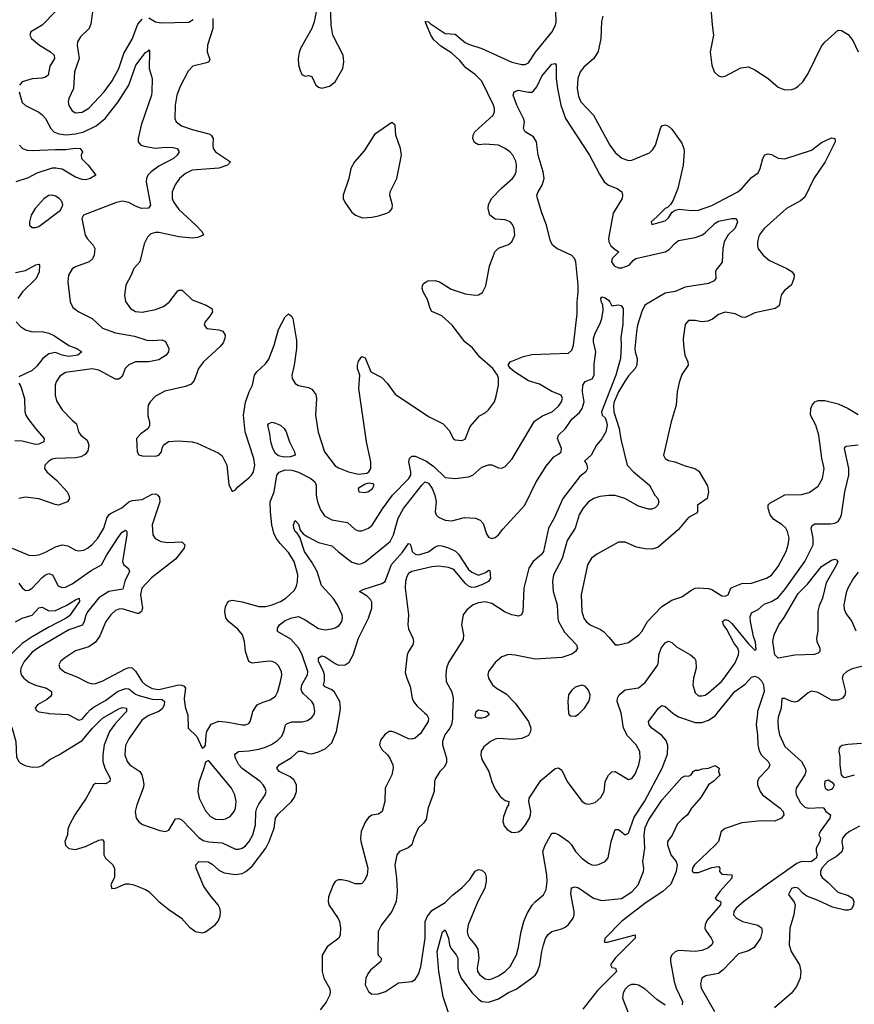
# Model space of a CAD drawing. Header units: inches. Extents: x 1682530 to 1839546, y 640742 to 791647.
# Tile 449 of 656: x 1701955 to 1706966, y 778253 to 784163. Entities that reach past the tile are written whole.
import ezdxf

# ---------------------------------------------------------------- set-up
doc = ezdxf.new("R2010")
doc.units = ezdxf.units.IN
doc.header["$MEASUREMENT"] = 0
doc.layers.add('B7707', color=7, linetype='Continuous')
doc.layers.add('B7708', color=7, linetype='Continuous')

msp = doc.modelspace()

# ---------------------------------------------------------------- linework, layer by layer
at = {"layer": 'B7707', "color": 5}
for points, elevation in [([(1701882, 780000), (1701880.1, 779990), (1701883.9, 779970), (1701910, 779908.8), (1701931.7, 779830), (1701936.1, 779736.1), (1701950.1, 779710.1), (1701960.9, 779700.9), (1701987.1, 779687.1), (1702030, 779677.3), (1702070, 779679.3), (1702090, 779686.1), (1702136.7, 779723.3), (1702190, 779750.7), (1702330, 779837.3), (1702391.7, 779910), (1702453, 779970), (1702504.1, 780000)], 720), ([(1702124.2, 780000), (1702130, 779999.1), (1702246.8, 779993.2), (1702310, 779959.1), (1702330, 779964.4), (1702360.9, 780000)], 740), ([(1702586.7, 780000), (1702526, 779934), (1702494.1, 779890), (1702462.1, 779810), (1702454, 779750), (1702454.8, 779710), (1702467.1, 779670), (1702497.4, 779610), (1702496.2, 779590), (1702470, 779576.2), (1702410, 779578.5), (1702397.6, 779570), (1702354, 779490), (1702286, 779390), (1702253.2, 779330), (1702244.2, 779304.2), (1702243.1, 779270), (1702226.3, 779230), (1702230, 779207.6), (1702250, 779188.7), (1702290, 779183), (1702350, 779199.7), (1702430, 779238.3), (1702450, 779243.1), (1702461.1, 779230), (1702460.9, 779150), (1702470.7, 779130.7), (1702512.6, 779092.6), (1702523.5, 779070), (1702523.6, 779016.4), (1702502, 778970), (1702508.2, 778948.2), (1702530, 778950.8), (1702590, 778975.5), (1702610, 778976.4), (1702641, 778970), (1702710, 778942.4), (1702730.4, 778930), (1702791.1, 778871.1), (1702850, 778822), (1702926, 778770), (1702975.5, 778715.5), (1703010, 778689.2), (1703050, 778682.8), (1703070, 778688.9), (1703129.4, 778730), (1703147.1, 778752.9), (1703157.8, 778782.2), (1703161.7, 778810), (1703157.6, 778830), (1703147.6, 778850), (1703102.2, 778902.2), (1703060.9, 778960.9), (1703014.5, 779070), (1703012, 779090), (1703030.7, 779109.3), (1703087.3, 779107.3), (1703110, 779094.2), (1703150, 779057.3), (1703182.6, 779042.6), (1703250, 779032.7), (1703290, 779038.5), (1703313.6, 779050), (1703350, 779082.5), (1703433.5, 779190), (1703453.7, 779230), (1703483.7, 779310), (1703491.4, 779370), (1703506.5, 779393.5), (1703588, 779470), (1703604.6, 779495.4), (1703617.4, 779530), (1703616.1, 779570), (1703601.1, 779601.1), (1703579.4, 779619.4), (1703513.3, 779650), (1703499.2, 779670), (1703503.1, 779676.9), (1703513.7, 779690), (1703586.5, 779733.5), (1703630, 779772.8), (1703650, 779772.4), (1703690, 779757.8), (1703710, 779757.2), (1703750, 779767.5), (1703790, 779786.7), (1703830, 779822.8), (1703857.3, 779890), (1703876.6, 780000)], 720), ([(1702763.7, 780000), (1702730, 779986.5), (1702690, 779959.8), (1702610, 779847.4), (1702590, 779806), (1702586.4, 779750), (1702599.7, 779710), (1702616.1, 779690), (1702677, 779650), (1702689, 779630), (1702696.7, 779596.7), (1702699.6, 779570), (1702696.1, 779550), (1702658.8, 779450), (1702648.9, 779410), (1702654, 779370), (1702670, 779348), (1702691.8, 779331.8), (1702796.8, 779296.8), (1702830, 779290.7), (1702850, 779297.3), (1702890, 779365.5), (1702910, 779368.8), (1702930, 779358), (1703030, 779253.7), (1703056.3, 779236.3), (1703090, 779227.6), (1703170, 779222.5), (1703250, 779184.7), (1703270, 779184.2), (1703290, 779190.2), (1703310, 779203.5), (1703333.6, 779230), (1703355.2, 779270), (1703371.6, 779330), (1703373.2, 779406.8), (1703378.6, 779430), (1703390, 779454.9), (1703428.9, 779510), (1703434.4, 779530), (1703429.8, 779550), (1703417.8, 779570), (1703398.2, 779590), (1703290, 779668.7), (1703270.5, 779690), (1703251.4, 779730), (1703247.3, 779750), (1703250, 779757.1), (1703269.2, 779770.8), (1703330, 779775), (1703390, 779785.3), (1703430, 779796.3), (1703466.9, 779813.1), (1703503.7, 779836.3), (1703530, 779863.2), (1703541.8, 779890), (1703550.5, 779929.5), (1703561.7, 779938.3), (1703590, 779948.5), (1703651.2, 779948.8), (1703683.5, 779956.5), (1703710, 779974.4), (1703721.1, 779990), (1703724.3, 780000)], 740), ([(1702961.6, 780000), (1702965.3, 779990), (1702966.4, 779910), (1703019.5, 779859.5), (1703050, 779791.3), (1703063.1, 779796.9), (1703071.5, 779808.5), (1703074, 779870), (1703079.7, 779890), (1703105.6, 779934.4), (1703150, 779952.3), (1703206.7, 779946.7), (1703290, 779930.3), (1703310, 779930.3), (1703330, 779939.3), (1703338.7, 779950), (1703352.1, 780000)], 760), ([(1704388.5, 780000), (1704399.5, 779990), (1704410.3, 779970), (1704407.2, 779950), (1704361.4, 779878.6), (1704329, 779851), (1704310, 779845.1), (1704290, 779847.1), (1704210, 779883.8), (1704190, 779890.8), (1704174, 779890), (1704150, 779874.3), (1704122, 779838), (1704115.3, 779810), (1704130, 779783.1), (1704163.8, 779750), (1704177.6, 779730), (1704196.4, 779690), (1704198, 779670), (1704188.8, 779630), (1704149.2, 779550), (1704147.7, 779470), (1704132.4, 779410), (1704110, 779393.7), (1704070, 779388.7), (1704050, 779375.3), (1704030, 779346.3), (1704006, 779290), (1704001.5, 779250), (1704004.1, 779230), (1704046.2, 779070), (1704041.5, 779030), (1704024.7, 778995.3), (1704010, 778978.4), (1704003.1, 778976.9), (1703970, 778976.9), (1703930, 778991.8), (1703890, 778999.5), (1703870, 779000.9), (1703862.8, 778997.2), (1703850, 778989.4), (1703837.6, 778970), (1703810, 778897.2), (1703806.3, 778870), (1703810.3, 778850.3), (1703868.1, 778768.1), (1703875.6, 778750), (1703882.2, 778710), (1703880.2, 778670), (1703871.6, 778650), (1703801.8, 778598.2), (1703771.3, 778548.7), (1703770.2, 778450), (1703780.9, 778410), (1703814.7, 778350), (1703819.3, 778330), (1703816.3, 778310), (1703794.5, 778265.5), (1703759.5, 778220.5)], 720), ([(1704554.7, 780000), (1704553.4, 779966.6), (1704547.9, 779932.1), (1704538.6, 779910), (1704508.4, 779870), (1704493.7, 779830), (1704493.7, 779810), (1704518, 779730), (1704517.5, 779702.5), (1704504.1, 779675.9), (1704478, 779650), (1704451.1, 779608.9), (1704445.5, 779590), (1704443.2, 779530), (1704407.8, 779432.2), (1704396, 779364), (1704379.6, 779340.4), (1704348.5, 779310), (1704321.6, 779250), (1704310.3, 779209.7), (1704287.7, 779192.3), (1704236.3, 779170), (1704220.3, 779150), (1704208.1, 779090), (1704217.8, 779010), (1704221.2, 778930), (1704215.8, 778870), (1704189.1, 778810), (1704127, 778730), (1704106.7, 778690), (1704105.7, 778565.7), (1704108.4, 778548.4), (1704126, 778530), (1704125.4, 778525.4), (1704122.8, 778510), (1704061.8, 778458.2), (1704045, 778435), (1704034.2, 778410), (1704030.3, 778370), (1704050, 778330.7), (1704070, 778313.4), (1704110, 778315.8), (1704152.3, 778330), (1704230, 778382.4), (1704310, 778390.8), (1704330, 778402.8), (1704350, 778433.4), (1704362.9, 778477.1), (1704390.4, 778650), (1704390.4, 778749.6), (1704401, 778779), (1704430, 778815.2), (1704510, 778865), (1704552.8, 778907.2), (1704610, 778951.6), (1704657.8, 779002.2), (1704690, 779053.1), (1704710, 779063.1), (1704730, 779058.3), (1704750, 779039.3), (1704756.3, 779016.3), (1704756.6, 778990), (1704747.3, 778950), (1704705.6, 778870), (1704647.3, 778730), (1704641.2, 778690), (1704645.1, 778670), (1704655.4, 778650), (1704690.6, 778610.6), (1704705, 778585), (1704710.9, 778530), (1704701.3, 778470), (1704703.8, 778450), (1704716.9, 778430), (1704750, 778406.8), (1704770, 778402.3), (1704790, 778405), (1704830, 778423.5), (1704869.7, 778450), (1704899.9, 778480.1), (1704937.6, 778550), (1704950, 778596), (1704965.5, 778690), (1704982, 778750), (1705002.9, 778797.1), (1705031.5, 778848.5), (1705050, 778869.1), (1705100.5, 778910), (1705117.1, 778942.9), (1705122, 778990), (1705119.8, 779030), (1705096.1, 779170), (1705110, 779208.2), (1705150, 779280.3), (1705170, 779280.9), (1705190, 779272.4), (1705250.1, 779230.1), (1705268.3, 779210), (1705291.4, 779170), (1705330, 779130.3), (1705370, 779099.6), (1705390, 779090.3), (1705410, 779087.6), (1705430, 779091.8), (1705469.4, 779110), (1705488.7, 779131.3), (1705506.6, 779230), (1705530, 779302.4), (1705550, 779303.1), (1705590, 779270.3), (1705610, 779281.1), (1705643.9, 779376.1), (1705705.6, 779470), (1705811.9, 779670), (1705845.1, 779754.9), (1705847.2, 779807.2), (1705835.8, 779835.8), (1705810, 779866.5), (1705749.7, 779910), (1705734, 779930), (1705731.3, 779950), (1705767.8, 780000)], 740), ([(1704767.5, 780000), (1704774.4, 779990), (1704750, 779975.1), (1704730, 779969.8), (1704706, 779970), (1704695.3, 779975.3), (1704690, 779986), (1704693.1, 780000)], 740), ([(1704973.4, 780000), (1705009.2, 779950), (1705024.2, 779910), (1705022.4, 779890), (1705010, 779867.1), (1704970, 779848.8), (1704917.3, 779842.7), (1704830, 779848), (1704810, 779844.1), (1704782.6, 779830), (1704741.7, 779798.3), (1704726.7, 779773.3), (1704723.6, 779750), (1704730, 779723), (1704771.6, 779650), (1704789.1, 779589.1), (1704810, 779544), (1704840.6, 779500.6), (1704870, 779477.3), (1704891, 779470), (1704890.4, 779450), (1704881.4, 779438.6), (1704859.3, 779380.7), (1704856.5, 779350), (1704864.7, 779324.7), (1704882.5, 779302.5), (1704907, 779287), (1704923.7, 779283.7), (1704950, 779288.5), (1704970, 779301.3), (1704992.8, 779330), (1705015.4, 779370), (1705022.6, 779390), (1705023.5, 779410), (1705011.2, 779470), (1705013.6, 779490), (1705083.3, 779596.7), (1705170, 779668.7), (1705190, 779671.7), (1705210, 779658), (1705241.3, 779590), (1705330, 779472.7), (1705350, 779457.6), (1705370, 779453.7), (1705410, 779465.3), (1705445.2, 779494.8), (1705463.5, 779530), (1705471.1, 779588.9), (1705479.7, 779610), (1705490, 779627.7), (1705510, 779647.7), (1705530, 779650.4), (1705610, 779601.6), (1705630, 779608.2), (1705650, 779634), (1705672, 779690), (1705680.4, 779730), (1705677.7, 779770), (1705656, 779810), (1705604.4, 779864.4), (1705579.9, 779910), (1705569.4, 779990), (1705566.1, 780000)], 760), ([(1705250.4, 780000), (1705254.9, 779990), (1705264, 779984), (1705290, 779982.2), (1705310, 779993.6), (1705316.4, 780000)], 780), ([(1706384.7, 780000), (1706376.2, 779930), (1706384.8, 779870), (1706386.3, 779810), (1706395, 779775), (1706410, 779748.9), (1706448.9, 779710), (1706458.7, 779690), (1706450.4, 779670), (1706392.2, 779610), (1706385.2, 779590), (1706386, 779570), (1706400.7, 779530), (1706414.4, 779510), (1706521.6, 779430), (1706539.2, 779410), (1706543.9, 779390), (1706528.9, 779370), (1706490, 779352.8), (1706410, 779354.4), (1706290, 779342.9), (1706191.3, 779308.7), (1706166, 779290), (1706150.2, 779230), (1706133.4, 779210), (1706006.2, 779090), (1705995.3, 779070), (1705992.9, 779052.9), (1706003.7, 779043.7), (1706030, 779044.6), (1706110, 779074.4), (1706150, 779080.7), (1706159.1, 779070), (1706156.3, 779050), (1706170, 779034), (1706230.8, 779030), (1706230.3, 779010), (1706159.5, 778930), (1706130.8, 778890), (1706139.8, 778879.8), (1706162, 778870), (1706165.4, 778865.4), (1706163.8, 778850), (1706082.9, 778757.1), (1706070.1, 778730), (1706069.4, 778710), (1706075.3, 778695.3), (1706107.2, 778650), (1706117.6, 778630), (1706116.2, 778623.8), (1706110.5, 778610), (1706086.7, 778590), (1706050, 778576), (1706009.9, 778569.9), (1705910, 778575.3), (1705890, 778567.2), (1705870.2, 778549.8), (1705863.2, 778530), (1705862.5, 778510), (1705884.5, 778390), (1705897.2, 778350), (1705935, 778270), (1705932.8, 778250)], 740), ([(1705877.4, 780000), (1705878.8, 779998.8), (1705910, 779979), (1706010, 779943.7), (1706050, 779944.8), (1706090, 779958.1), (1706130, 779984.6), (1706142.6, 780000)], 740), ([(1706517, 780000), (1706510, 779977.2), (1706507.4, 779952.6), (1706508.9, 779910), (1706516.3, 779870), (1706550, 779801.3), (1706648.6, 779710), (1706672.7, 779667.3), (1706675.1, 779650), (1706670.2, 779630), (1706616.5, 779550), (1706614.2, 779530), (1706618, 779510), (1706642.5, 779462.5), (1706670, 779435.7), (1706690.1, 779430.1), (1706775.1, 779435.1), (1706784, 779430), (1706796, 779410), (1706822.8, 779390), (1706818.4, 779370), (1706761.6, 779290), (1706754, 779270), (1706762.8, 779250), (1706759.5, 779230), (1706736.3, 779190), (1706736.5, 779170), (1706743.2, 779150), (1706736.8, 779130), (1706710, 779110.7), (1706690, 779107.5), (1706650, 779111.1), (1706621, 779099), (1706445.4, 778974.6), (1706303.9, 778870), (1706257.2, 778830), (1706243, 778810), (1706240.7, 778790), (1706258.9, 778770), (1706295.5, 778750), (1706387.4, 778727.4), (1706410, 778712.7), (1706414, 778690), (1706403.5, 778650), (1706365.1, 778594.9), (1706330, 778573.5), (1706270, 778556.1), (1706179.3, 778460.7), (1706150, 778438), (1706075.2, 778424.7), (1706050.3, 778409.7), (1706042.2, 778377.8), (1706046.2, 778350), (1706126.9, 778210)], 760), ([(1707010, 779817.8), (1706927.2, 779812.8), (1706893.2, 779806.8), (1706881.1, 779798.9), (1706874.8, 779790), (1706873.4, 779770), (1706879.5, 779739.5), (1706879.5, 779690), (1706887.4, 779630), (1706898.3, 779618.3), (1706910, 779614.6), (1706968.2, 779630)], 780), ([(1704533.7, 778190), (1704497.3, 778297.3), (1704471.1, 778450), (1704462.6, 778570), (1704492.8, 778687.2), (1704510, 778700.5), (1704530, 778650.4), (1704535.7, 778610), (1704543.2, 778590), (1704576.5, 778550), (1704585.7, 778530), (1704585.5, 778470), (1704588.8, 778450), (1704604.9, 778410), (1704670, 778324.1), (1704710, 778284.4), (1704730.7, 778270.7), (1704770, 778265.5), (1704830, 778285.1), (1704890, 778323.3), (1704936.9, 778343.1), (1705028.5, 778410), (1705051.1, 778430), (1705064.6, 778450), (1705077.2, 778490), (1705089.2, 778570.8), (1705099.8, 778610), (1705112.2, 778647.8), (1705127.4, 778672.6), (1705149.2, 778690.8), (1705210, 778706.1), (1705230, 778715.3), (1705250, 778731.1), (1705277.7, 778770), (1705284.1, 778790), (1705283.7, 778810), (1705264.5, 778915.5), (1705268.7, 778951.3), (1705290, 778957.4), (1705310, 778951.3), (1705400.3, 778890), (1705450, 778875.5), (1705568.2, 778888.2), (1705631.3, 778928.7), (1705668.5, 778970), (1705699.8, 779050), (1705701.8, 779070), (1705696.1, 779110), (1705708.2, 779190), (1705704.5, 779270), (1705710, 779314.9), (1705730, 779357.8), (1705810, 779478.3), (1705930, 779614.8), (1705950, 779624.7), (1705970, 779622), (1705986, 779630), (1705998, 779650), (1706010, 779658), (1706030, 779658), (1706053.2, 779666.8), (1706090, 779670.8), (1706130, 779686), (1706154, 779670), (1706151, 779650), (1706158, 779630), (1706154.8, 779625.2), (1706124.9, 779595.1), (1706091, 779570), (1706045.3, 779494.7), (1705988.8, 779431.2), (1705964.5, 779390), (1705930, 779363.1), (1705904.4, 779335.6), (1705871.7, 779268.3), (1705845.5, 779230), (1705844.4, 779210), (1705863.9, 779150), (1705896.2, 779110), (1705903.6, 779090), (1705896, 779050), (1705865.5, 778974.5), (1705817.1, 778930), (1705716.5, 778863.5), (1705570, 778751.4), (1705470.5, 778650), (1705464, 778630), (1705470, 778625.5), (1705485.1, 778625.1), (1705651, 778670), (1705650.3, 778650), (1705530.3, 778530), (1705502.4, 778490), (1705510, 778474.8), (1705532, 778470), (1705537.6, 778450), (1705424.9, 778335.1), (1705336.6, 778223.4)], 720), ([(1706998.1, 779321.9), (1706937.5, 779290), (1706911.8, 779270), (1706895.8, 779250), (1706890.4, 779230), (1706897, 779190), (1706891, 779169), (1706859.5, 779140.5), (1706806.8, 779110), (1706772.3, 779070), (1706762.8, 779050), (1706762.5, 779030), (1706773.4, 779013.4), (1706810, 778985.1), (1706867, 778927), (1706930, 778905.7), (1706955.3, 778890), (1706962.7, 778870), (1706962.2, 778850), (1706950, 778823.7), (1706930, 778817.7), (1706910, 778818.1), (1706836.1, 778836.1), (1706750, 778876.4), (1706682.2, 778902.2), (1706658.3, 778918.3), (1706630, 778949.2), (1706610, 778954.5), (1706590, 778949), (1706571.3, 778911.3), (1706605.8, 778865.8), (1706610.4, 778850), (1706602.3, 778790), (1706579.6, 778710), (1706574.4, 778610), (1706587.9, 778570), (1706636.9, 778490), (1706644.5, 778450), (1706641.1, 778410), (1706620.1, 778359.9), (1706590, 778320.4), (1706488.1, 778231.9)], 780), ([(1705830, 778248.6), (1705781.3, 778281.3), (1705710, 778344.8), (1705670, 778367.1), (1705650, 778372.8), (1705628.2, 778371.8), (1705610, 778364.2), (1705590, 778344.5), (1705577.8, 778322.2), (1705575.3, 778290), (1705610, 778198.8)], 740)]:
    msp.add_lwpolyline(points, dxfattribs=dict(at, elevation=elevation))
for points, elevation in [([(1703090, 779715.3), (1703084.7, 779715.3), (1703070, 779706), (1703061.6, 779670), (1703030, 779584), (1703024.9, 779530), (1703033.6, 779490), (1703070, 779415.3), (1703100.1, 779380.1), (1703130, 779364.1), (1703170, 779362), (1703190, 779366), (1703219.3, 779380.7), (1703243.1, 779410), (1703250, 779431), (1703254, 779470), (1703246.6, 779510), (1703226, 779550)], 760), ([(1706810, 779597.4), (1706790, 779593.2), (1706787.8, 779570), (1706791.6, 779550), (1706810, 779538), (1706830, 779544.3), (1706837.7, 779550), (1706846.6, 779570), (1706839.8, 779579.8)], 780)]:
    msp.add_lwpolyline(points, close=True, dxfattribs=dict(at, elevation=elevation))
at = {"layer": 'B7708', "color": 5}
for points, elevation in [([(1703115.2, 784170), (1703114.3, 784110), (1703082.4, 784010), (1703081, 783970), (1703096.1, 783923.9), (1703090.3, 783910), (1703076.2, 783903.8), (1702995.1, 783884.9), (1702966.8, 783853.2), (1702919, 783761), (1702898.9, 783710), (1702887.7, 783650), (1702887.3, 783570), (1702893.8, 783550), (1702926.7, 783526.7), (1702990, 783503.2), (1703090, 783478.8), (1703105.3, 783470), (1703115.9, 783450), (1703113.8, 783410), (1703117.6, 783390), (1703130.1, 783370.1), (1703220.4, 783310), (1703202.6, 783290), (1703150, 783271.6), (1702990, 783259.9), (1702950, 783240.3), (1702913.8, 783210), (1702888.2, 783171.8), (1702870.2, 783130), (1702871, 783090), (1702879, 783070), (1702910, 783023.2), (1703012.3, 782930), (1703050.4, 782890), (1703058, 782870), (1703023.5, 782856.5), (1702990, 782852.5), (1702910, 782860.2), (1702790, 782884.7), (1702770, 782885.7), (1702742, 782878), (1702722.3, 782857.7), (1702702.5, 782817.5), (1702677, 782710), (1702640.9, 782670), (1702624.9, 782630), (1702592.2, 782570), (1702583.8, 782510), (1702591.1, 782471.1), (1702620.3, 782430), (1702650, 782411.6), (1702690, 782407.5), (1702770, 782423.2), (1702819, 782441), (1702852.6, 782467.4), (1702904.4, 782535.6), (1702910, 782540.3), (1702930, 782538.9), (1702990, 782482.2), (1703074, 782450), (1703108.7, 782430), (1703112.9, 782410), (1703096.9, 782383.1), (1703068.8, 782350), (1703062.4, 782330), (1703078.8, 782310), (1703150, 782301.6), (1703173.8, 782293.8), (1703188, 782270), (1703186.5, 782250), (1703175.8, 782224.2), (1703159.3, 782200.7), (1703057.7, 782110), (1703029.1, 782070), (1703002.2, 781997.8), (1702984.3, 781975.7), (1702950, 781960.8), (1702826.8, 781933.2), (1702770, 781902.4), (1702737.7, 781870), (1702727.4, 781850), (1702724.7, 781824.7), (1702725.2, 781785.2), (1702734, 781750), (1702733.7, 781726.3), (1702726.8, 781710), (1702682, 781678), (1702656.4, 781650), (1702660.4, 781570), (1702670, 781550.8), (1702690, 781544.9), (1702770, 781542.6), (1702791, 781549), (1702807, 781570), (1702809.7, 781590.3), (1702819.3, 781610), (1702848, 781632), (1702905.6, 781634.4), (1702991.3, 781630), (1703020.9, 781620.9), (1703150, 781560.5), (1703170, 781544.9), (1703198.7, 781490), (1703210, 781374), (1703230, 781332), (1703250, 781342), (1703262, 781358), (1703330, 781412.4), (1703347.6, 781430), (1703358.9, 781450), (1703367.8, 781490), (1703360.5, 781530), (1703309, 781689), (1703299.8, 781790), (1703310, 781866.8), (1703332.9, 781930), (1703353.6, 781970), (1703365.4, 782030), (1703378.7, 782050), (1703430, 782096.6), (1703450, 782124.9), (1703482.3, 782210), (1703510, 782303.6), (1703550, 782380.3), (1703570, 782397.6), (1703590, 782382.4), (1703595.9, 782370), (1703618, 782238), (1703617.5, 782190), (1703603.1, 782090), (1703588.4, 782030), (1703590.3, 782010), (1703610, 781978.4), (1703630, 781966.4), (1703690, 781955.6), (1703710, 781944.7), (1703733.3, 781913.3), (1703736.8, 781890), (1703730.2, 781790), (1703746.5, 781686.5), (1703786, 781570), (1703850, 781484.8), (1703870, 781472.5), (1703930, 781449.2), (1703990, 781435.6), (1704039.1, 781440.9), (1704051.2, 781448.8), (1704063.5, 781470), (1704064.2, 781510), (1704036.4, 781630), (1703991.5, 781950), (1703997.6, 782030), (1703983.5, 782070), (1703984.1, 782090), (1703990, 782113.4), (1704010, 782142), (1704030, 782134), (1704063.8, 782050), (1704130, 782014.5), (1704162, 781982), (1704210, 781914.9), (1704410, 781780.7), (1704498, 781738), (1704534.8, 781694.8), (1704558, 781650), (1704570, 781641), (1704610, 781638), (1704630, 781646), (1704659.3, 781720.7), (1704715.6, 781784.4), (1704750, 781803), (1704770, 781822), (1704805.1, 781870), (1704816.6, 781903.4), (1704829.5, 781969.5), (1704829.5, 782010.5), (1704823.5, 782030), (1704796.1, 782070), (1704716.9, 782136.9), (1704673.2, 782193.2), (1704628.2, 782230), (1704551.9, 782330), (1704490, 782384.7), (1704430, 782412), (1704420.4, 782430), (1704404.4, 782484.4), (1704378.2, 782530), (1704372.4, 782550), (1704374, 782566), (1704380.4, 782579.6), (1704405.1, 782594.9), (1704450, 782597.3), (1704475.5, 782590), (1704545.2, 782545.2), (1704630, 782517.9), (1704690, 782508.6), (1704710, 782511.7), (1704734.3, 782525.7), (1704754.1, 782565.9), (1704776.8, 782683.3), (1704807.6, 782770), (1704830, 782791.5), (1704890, 782812.9), (1704909.7, 782830), (1704928.3, 782870), (1704924.4, 782910), (1704914.4, 782934.4), (1704900.7, 782950), (1704870, 782961), (1704810, 782965.7), (1704778.7, 782990), (1704767.3, 783027.3), (1704770, 783054), (1704790, 783091.4), (1704848, 783152), (1704913.5, 783210), (1704928.6, 783230), (1704935.8, 783250), (1704937.8, 783290), (1704933.8, 783313.8), (1704916.4, 783350), (1704898, 783370), (1704869.6, 783390), (1704830, 783410.6), (1704750, 783415.7), (1704710, 783411), (1704685.1, 783425.1), (1704675.7, 783450), (1704677.5, 783470), (1704687.7, 783490), (1704798.2, 783590), (1704806.6, 783610), (1704806.8, 783630), (1704800.8, 783650), (1704730, 783793.2), (1704690, 783834), (1704633.6, 783873.6), (1704597.3, 783917.3), (1704550, 783961.8), (1704484.1, 784004.1), (1704441.4, 784041.4), (1704423.8, 784070), (1704390, 784151.3), (1704410, 784150.3), (1704419.5, 784139.5), (1704510, 784079.8), (1704570, 784075.2), (1704630, 784026.3), (1704650, 784015.1), (1704730, 783991), (1704910, 783908.8), (1704970, 783894.5), (1704990, 783894.5), (1705010, 783903.5), (1705051.4, 783968.6), (1705150, 784088.4), (1705173.1, 784130), (1705176.1, 784150), (1705172.1, 784270)], 780), ([(1703734.3, 784210), (1703722.4, 784150), (1703709.4, 784110.6), (1703641.7, 783990), (1703633.5, 783966.5), (1703627.9, 783930), (1703630, 783892), (1703638.2, 783858.2), (1703650, 783833.4), (1703670, 783824.9), (1703690, 783827.7), (1703710, 783822.8), (1703732.4, 783770), (1703750, 783757.4), (1703770, 783751.7), (1703815.4, 783764.6), (1703849.2, 783790), (1703895.3, 783870), (1703901.2, 783910), (1703897.2, 783950), (1703834.7, 784070), (1703825.4, 784130), (1703821.1, 784270)], 820), ([(1702170, 784211.7), (1702090.1, 784129.9), (1702022, 784090), (1702015.5, 784070), (1702026, 784050), (1702074.9, 784010), (1702140.2, 783970), (1702161.2, 783950), (1702164.1, 783930), (1702135.8, 783884.3), (1702125.3, 783830), (1702110, 783818.9), (1702090, 783812.6), (1702030, 783807.7), (1701970.2, 783789.8), (1701953.6, 783770)], 760), ([(1702391.9, 784210), (1702382.1, 784137.9), (1702372.1, 784110), (1702319.8, 784060.2), (1702301.8, 784030), (1702300.2, 784010), (1702313, 783930), (1702284.6, 783850), (1702278.8, 783750), (1702250.3, 783690), (1702246.3, 783670), (1702250, 783647.7), (1702270, 783616.5), (1702290, 783604.7), (1702330, 783607.5), (1702370, 783632.6), (1702461.8, 783730), (1702510, 783796.5), (1702550.5, 783870), (1702580.8, 783959.2), (1702630, 784046.3), (1702664.8, 784135.2), (1702690, 784165.2)], 780), ([(1706104.5, 784230), (1706112, 784132), (1706121.8, 784070), (1706100.9, 783970), (1706110.3, 783890.3), (1706125.5, 783850), (1706150, 783826.8), (1706170, 783820.7), (1706190, 783824.9), (1706285, 783875), (1706330, 783879.7), (1706370, 783862.2), (1706450, 783810.2), (1706510, 783757.6), (1706550, 783742.4), (1706590, 783743.7), (1706610, 783750.4), (1706630, 783764.2), (1706656.8, 783790), (1706690, 783839.5), (1706770, 784004.4), (1706790, 784028.2), (1706870, 784099.5), (1706890, 784098.5), (1706930, 784073.6), (1706957.8, 784037.8), (1706990.2, 783970.2)], 820), ([(1702730, 784174.7), (1702770.1, 784150.1), (1702803.3, 784143.3), (1702970, 784147.9), (1702996.2, 784163.8)], 780), ([(1705456.2, 784183.8), (1705448, 784152), (1705443.4, 784050), (1705428.1, 783971.9), (1705403, 783930), (1705341.8, 783878.2), (1705321, 783850), (1705305.7, 783810), (1705302.3, 783750), (1705310, 783704.9), (1705324.9, 783670), (1705400.3, 783590), (1705497.5, 783410), (1705530, 783366.7), (1705570, 783332.6), (1705610, 783318.5), (1705630, 783319.6), (1705736, 783364), (1705756.2, 783383.8), (1705771.9, 783410), (1705804.2, 783515.8), (1705810, 783524.9), (1705830, 783532.4), (1705850, 783523.7), (1705870, 783505.3), (1705930, 783422), (1705942.5, 783390), (1705944.2, 783370), (1705939.6, 783290), (1705906.4, 783150), (1705879.4, 783080.6), (1705864.8, 783055.2), (1705844, 783036), (1705830, 783029.5), (1705781.1, 782978.9), (1705746, 782950), (1705750, 782934), (1705830, 782956.3), (1705850, 782974), (1705872.1, 783007.9), (1705890, 783020.4), (1705915.2, 783024.8), (1705990, 783018), (1706030, 783020.2), (1706110, 783048.6), (1706267.9, 783130), (1706291.2, 783148.8), (1706350, 783216.2), (1706390, 783244.4), (1706401.5, 783270), (1706417.7, 783330), (1706430, 783352), (1706450, 783358), (1706470, 783353), (1706510, 783332.7), (1706550, 783328.7), (1706710, 783380.2), (1706770, 783425), (1706830, 783454.3), (1706850.3, 783450.3), (1706850.4, 783430.4), (1706792.2, 783310), (1706723.2, 783210), (1706670, 783097.6), (1706643.5, 783076.5), (1706559.1, 783030), (1706424.9, 782910), (1706395.3, 782870), (1706385.2, 782830), (1706385.7, 782805.7), (1706390, 782787.7), (1706418.7, 782750), (1706457.9, 782717.9), (1706561.3, 782670), (1706592.7, 782650), (1706604.2, 782630), (1706602.8, 782610), (1706589.2, 782570.8), (1706545.1, 782534.9), (1706528, 782510), (1706514.9, 782445.1), (1706490.9, 782429.1), (1706370, 782403.5), (1706310, 782375.1), (1706290, 782378), (1706250, 782397.7), (1706190, 782406.6), (1706150, 782394.3), (1706113.9, 782366.1), (1706087.3, 782352.7), (1706050, 782348.8), (1706010, 782357.2), (1705970, 782358), (1705950, 782333), (1705938.8, 782250), (1705939.9, 782210), (1705949, 782150), (1705966.5, 782110), (1705969.1, 782090), (1705930, 782033.5), (1705915.1, 781984.9), (1705902.3, 781930), (1705896, 781850), (1705867, 781750), (1705820.5, 781550), (1705830.1, 781530.1), (1705850, 781517.4), (1705889.1, 781509.1), (1705950, 781484.9), (1706008.7, 781468.7), (1706032.2, 781452.2), (1706084.7, 781364.7), (1706090.3, 781330), (1706082, 781290), (1706025.7, 781250), (1706024.4, 781210), (1706018, 781202), (1705970, 781174.6), (1705910, 781102.7), (1705785.7, 780994.3), (1705750, 780984.5), (1705710, 780986.6), (1705657.8, 780997.8), (1705590, 781027.3), (1705550, 781027.3), (1705423.4, 780956.6), (1705388, 780930), (1705363.6, 780890), (1705326.5, 780710), (1705330.2, 780610), (1705342.3, 780570), (1705356.5, 780550), (1705380.3, 780530), (1705442.4, 780502.4), (1705460.3, 780490), (1705495.1, 780455.1), (1705530, 780410.7), (1705550, 780410.7), (1705610, 780425.5), (1705673.3, 780470), (1705691.3, 780490), (1705724, 780550), (1705810, 780640.7), (1705870, 780678), (1705930, 780699.7), (1705990, 780741.7), (1706010, 780750.3), (1706030, 780752.4), (1706090, 780748.1), (1706110, 780742.2), (1706170, 780705.8), (1706190, 780702.6), (1706208.3, 780711.7), (1706225.6, 780750), (1706240.3, 780759.7), (1706290, 780779.1), (1706350, 780780.9), (1706439.6, 780810), (1706470, 780829.2), (1706510, 780880.9), (1706557.6, 780970), (1706570, 781011), (1706574.4, 781050), (1706565.5, 781090), (1706554.4, 781110), (1706533.3, 781130), (1706483, 781163), (1706460.3, 781190), (1706448.7, 781230), (1706449.8, 781250.2), (1706458.8, 781261.2), (1706549.4, 781310.6), (1706650, 781314), (1706695, 781325), (1706750, 781363.6), (1706775.5, 781410), (1706784.5, 781470), (1706771.5, 781531.5), (1706753.4, 781670), (1706734.5, 781730), (1706704.1, 781790), (1706704.6, 781830), (1706713.8, 781850), (1706730, 781870.2), (1706750, 781878), (1706790, 781876.9), (1706870, 781858), (1706930, 781829.1), (1706990, 781793.4)], 780), ([(1701952.8, 783730), (1701970, 783666.4), (1701990, 783648.8), (1702070, 783608.8), (1702090, 783592), (1702110.2, 783570), (1702142.8, 783510), (1702159.6, 783490), (1702190, 783477.2), (1702232.6, 783472.6), (1702290, 783477.6), (1702339.7, 783490), (1702413.8, 783526.2), (1702469.1, 783570), (1702545.8, 783670), (1702609.4, 783770), (1702652.2, 783890), (1702710, 783965.5), (1702726, 783974), (1702730, 783984.7), (1702734.2, 783974.2), (1702732.9, 783870), (1702750.2, 783810), (1702748.9, 783730), (1702745.9, 783710), (1702684.9, 783530), (1702665.7, 783450), (1702666.7, 783430), (1702683, 783410), (1702703, 783403), (1702770, 783391.6), (1702830, 783397.9), (1702876, 783396), (1702900.4, 783390), (1702913.1, 783370), (1702899.7, 783350), (1702878, 783330), (1702790, 783283.7), (1702744.5, 783250), (1702725.4, 783230), (1702716, 783210), (1702714.6, 783190), (1702739.6, 783050), (1702729, 783031), (1702687, 783030), (1702650, 783043.7), (1702610, 783066.3), (1702570, 783074.4), (1702530, 783064.1), (1702337.3, 782990), (1702328.2, 782970), (1702347.2, 782870), (1702359.3, 782850), (1702395.3, 782810), (1702405.3, 782790), (1702402.6, 782750), (1702392.7, 782727.3), (1702373, 782710), (1702290, 782680.5), (1702270, 782667.3), (1702249, 782630), (1702244.4, 782590), (1702258.7, 782470), (1702274.9, 782434.9), (1702310, 782410.4), (1702390, 782370.3), (1702451.9, 782311.9), (1702530, 782283.1), (1702644.2, 782264.2), (1702718.8, 782238.8), (1702750, 782236.6), (1702810, 782241.7), (1702830, 782230.5), (1702851, 782190), (1702848.2, 782170), (1702835.2, 782150), (1702790, 782121.7), (1702730.1, 782109.9), (1702650, 782109.2), (1702610, 782092.2), (1702589.2, 782070), (1702570, 782020.7), (1702550, 782005.3), (1702530, 782005.6), (1702430, 782059.8), (1702390, 782067.4), (1702230, 782044.5), (1702195.8, 782024.2), (1702173.1, 781990), (1702167.9, 781970), (1702168, 781910), (1702176.1, 781876.1), (1702210, 781820.3), (1702270, 781758.7), (1702297.1, 781737.1), (1702308.8, 781690), (1702321.3, 781670), (1702359.4, 781639.4), (1702371, 781610), (1702364.9, 781575.1), (1702347.4, 781552.6), (1702321.6, 781538.4), (1702290, 781532.3), (1702170.2, 781529.8), (1702150, 781524.7), (1702130, 781513), (1702106.4, 781490), (1702104.4, 781470), (1702117.1, 781450), (1702177.6, 781397.6), (1702239.5, 781330), (1702250.4, 781310), (1702253.7, 781290), (1702241.6, 781270), (1702188, 781250), (1702167.1, 781252.9), (1702070, 781287.9), (1701990, 781297.4), (1701950, 781289.1)], 760), ([(1703352.1, 780000), (1703354.8, 780010), (1703380.5, 780050), (1703410, 780065.3), (1703459.3, 780080.7), (1703490, 780101.6), (1703504.7, 780130), (1703521.4, 780190), (1703528.4, 780228.4), (1703526.2, 780250), (1703510, 780285.6), (1703490, 780302.2), (1703470, 780310.8), (1703450, 780312.8), (1703350, 780300.5), (1703331.3, 780311.3), (1703311.8, 780370), (1703305.2, 780430), (1703292.2, 780470), (1703265.1, 780505.1), (1703208.7, 780550), (1703193.6, 780573.6), (1703186.9, 780610), (1703190, 780639.1), (1703199.9, 780660.1), (1703210, 780673.8), (1703230, 780678.4), (1703290, 780669.4), (1703390, 780640.5), (1703430, 780640.1), (1703470, 780650.1), (1703520.5, 780670), (1703552.4, 780690), (1703602.4, 780737.6), (1703616.4, 780763.6), (1703622.9, 780790), (1703625, 780830), (1703603, 780910), (1703570, 780965), (1703518.3, 781018.3), (1703494.3, 781050), (1703480.6, 781080.6), (1703469.9, 781130), (1703460.5, 781210), (1703459.4, 781270), (1703482.5, 781330), (1703498.8, 781430), (1703512.8, 781447.2), (1703550, 781461.8), (1703590, 781459.7), (1703630, 781446.7), (1703702.8, 781410), (1703726.7, 781390), (1703734.8, 781370), (1703735.8, 781310), (1703743, 781270), (1703761.1, 781221.1), (1703785.9, 781185.9), (1703830, 781161.5), (1703924.1, 781144.1), (1703970, 781103.6), (1703990, 781094.9), (1704010, 781095.5), (1704050, 781110.2), (1704072, 781128), (1704132.5, 781227.5), (1704192.9, 781310), (1704292.4, 781410), (1704302.8, 781430), (1704303.4, 781450), (1704290.6, 781510), (1704296.5, 781530), (1704310, 781542.3), (1704330, 781542.5), (1704394.3, 781514.3), (1704440.8, 781480.8), (1704510, 781415.3), (1704570, 781409.2), (1704650, 781419.4), (1704676, 781430), (1704730, 781476.9), (1704770, 781491.6), (1704790, 781491.6), (1704830, 781473.4), (1704850, 781470.3), (1704870, 781481.5), (1704912.4, 781527.6), (1705047, 781753), (1705095, 781785), (1705152.4, 781810), (1705190, 781842.8), (1705208.7, 781870), (1705214.6, 781890), (1705205.6, 781910), (1705150, 781932.2), (1705076.1, 781976.1), (1705010, 781995.4), (1704926.1, 782050), (1704902.4, 782070), (1704887.2, 782090), (1704899.6, 782110), (1704979.3, 782140.7), (1705030, 782154.1), (1705250, 782162.3), (1705270, 782178.5), (1705280.5, 782210), (1705302.6, 782397.4), (1705302.1, 782470), (1705308, 782530), (1705308, 782570), (1705293.6, 782710), (1705286.4, 782730), (1705270, 782748.4), (1705181, 782790), (1705154.5, 782810), (1705140, 782840), (1705118.3, 782930), (1705090, 783002.9), (1705063.5, 783090), (1705060.9, 783110), (1705067.6, 783130), (1705092.8, 783170), (1705103.2, 783210), (1705098.1, 783250), (1705067.7, 783350), (1705058.5, 783430), (1705039.4, 783459.4), (1704989.6, 783490), (1704979.6, 783510), (1704985.3, 783550), (1704979.8, 783570), (1704939.2, 783650), (1704918.4, 783710), (1704924, 783730), (1704950, 783739.5), (1705010, 783728.9), (1705030, 783728.9), (1705043, 783737), (1705061, 783759), (1705090, 783823.8), (1705150, 783897), (1705170, 783899.1), (1705177.1, 783890), (1705175.4, 783810), (1705183.5, 783750), (1705203.8, 783650), (1705231.6, 783570), (1705377.1, 783350), (1705435.5, 783235.5), (1705464.4, 783190), (1705490, 783170.2), (1705543, 783150), (1705570.4, 783130), (1705575.3, 783110), (1705572, 783090), (1705519.1, 783000.9), (1705490.7, 782850), (1705492.9, 782830), (1705505.4, 782805.4), (1705530, 782783.1), (1705553, 782770), (1705513.1, 782730), (1705509.3, 782710), (1705525, 782685), (1705550, 782674), (1705570, 782672.8), (1705613.7, 782690), (1705639.6, 782720.4), (1705654, 782730), (1705830, 782770.1), (1705855.5, 782784.5), (1705890, 782822.4), (1705910, 782837.1), (1706010, 782854.7), (1706050, 782869.2), (1706070, 782882.9), (1706130, 782941.5), (1706150, 782952.7), (1706230.3, 782970.3), (1706256.3, 782970), (1706265.2, 782950), (1706250, 782911.5), (1706209, 782871), (1706185, 782830), (1706176.3, 782790), (1706172.8, 782707.2), (1706137.8, 782662.2), (1706133.4, 782650), (1706134.3, 782610), (1706124.8, 782595.2), (1706090, 782580.3), (1705950, 782557.7), (1705890, 782531.5), (1705830, 782520.6), (1705708.9, 782450), (1705690, 782412.1), (1705664.7, 782330), (1705657.7, 782290), (1705648.2, 782190), (1705650.1, 782170), (1705663.4, 782130), (1705660.6, 782090), (1705650.1, 782070), (1705610, 782024.5), (1705590, 781994.4), (1705550, 781928.8), (1705524, 781870), (1705520, 781850), (1705523.1, 781810), (1705554.2, 781710), (1705564.4, 781644.4), (1705603.1, 781490), (1705639.7, 781450), (1705736.5, 781370), (1705767.9, 781310), (1705786.2, 781290), (1705792.6, 781270), (1705787.2, 781250), (1705770, 781233.6), (1705750, 781226), (1705730, 781225.7), (1705670, 781243.7), (1705587.8, 781290), (1705530, 781306.9), (1705492.4, 781307.6), (1705438.4, 781301.6), (1705403, 781290), (1705370, 781268.3), (1705336.9, 781230), (1705314.2, 781190), (1705290, 781111.6), (1705243.2, 781036.8), (1705212.1, 780927.9), (1705159.8, 780830), (1705155, 780790), (1705158.7, 780730), (1705182.5, 780650), (1705186, 780570), (1705191, 780550), (1705227.2, 780487.2), (1705298.5, 780410), (1705304, 780390), (1705292.9, 780370), (1705270, 780355.5), (1705210, 780335.2), (1705050, 780324), (1704930, 780348.4), (1704890, 780351.8), (1704850, 780338.4), (1704810, 780304.5), (1704770.4, 780250), (1704765.7, 780230), (1704768.9, 780210), (1704794.6, 780170), (1704818.7, 780150), (1704876.5, 780116.5), (1704930, 780060.7), (1704973.4, 780000)], 760), ([(1701953.8, 783410), (1701971.8, 783390), (1702000.2, 783380.2), (1702030, 783377.1), (1702170, 783384.8), (1702230, 783383), (1702290, 783392.4), (1702318.8, 783390), (1702332.2, 783370), (1702324.9, 783350), (1702327, 783330), (1702367.2, 783290), (1702412.7, 783230), (1702378.8, 783210), (1702350, 783202.4), (1702330, 783203.2), (1702290, 783217.7), (1702210, 783264.8), (1702172.5, 783272.5), (1702150, 783271.6), (1702057.7, 783242.3), (1702005.7, 783214.3), (1701932, 783190)], 740), ([(1701930, 782645), (1701990, 782658.5), (1702052.3, 782692.3), (1702070, 782696), (1702074.7, 782690), (1702071.1, 782650), (1702054, 782610), (1701971.6, 782530), (1701943.5, 782490)], 740), ([(1703724.3, 780000), (1703727.4, 780010), (1703721.2, 780050), (1703710, 780069.7), (1703658, 780118), (1703648.8, 780130), (1703645, 780145), (1703649.4, 780170), (1703682.6, 780230), (1703685, 780250), (1703650, 780357.2), (1703630, 780392.2), (1703583.9, 780443.9), (1703502.9, 780490), (1703504, 780510), (1703515.6, 780530), (1703550, 780557.4), (1703590, 780573.7), (1703630, 780579.8), (1703670, 780560.9), (1703750, 780509.4), (1703790, 780501.6), (1703830, 780505.8), (1703850, 780511.8), (1703872.4, 780527.6), (1703889.7, 780550), (1703894, 780570), (1703891, 780591), (1703862.7, 780650), (1703838, 780690), (1703767.2, 780767.2), (1703740.6, 780850), (1703710, 780907), (1703664.6, 780970), (1703636.5, 781056.5), (1703621.6, 781081.6), (1703609.8, 781090), (1703601.5, 781110), (1703599.7, 781130), (1703610, 781156.3), (1703630, 781134), (1703639.9, 781099.9), (1703657.6, 781077.6), (1703681.3, 781061.3), (1703750, 781025.7), (1703830, 781005.8), (1703869, 780969), (1703950, 780906), (1703990, 780894.6), (1704010, 780898.9), (1704030, 780908.9), (1704180.3, 781030), (1704200.2, 781070), (1704227.7, 781170), (1704258.7, 781230), (1704370, 781369.3), (1704390, 781388.3), (1704410, 781380.2), (1704431.2, 781350), (1704448.5, 781310), (1704456.4, 781270), (1704448.8, 781208.8), (1704456, 781190), (1704470, 781176), (1704510, 781159.2), (1704550, 781155.2), (1704625, 781175), (1704691.9, 781171.9), (1704719.2, 781159.2), (1704738, 781138), (1704757.2, 781077.2), (1704770, 781057.6), (1704790, 781049.2), (1704810, 781054.9), (1704830, 781070.3), (1704855.8, 781104.2), (1704989, 781250), (1705054.3, 781385.7), (1705116.2, 781483.8), (1705161.6, 781538.4), (1705190, 781554.6), (1705206.6, 781570), (1705207.4, 781590), (1705183.4, 781650), (1705190.7, 781670), (1705231.3, 781708.7), (1705270, 781765.4), (1705315.6, 781804.4), (1705333.2, 781830), (1705343.4, 781870), (1705333.6, 781930), (1705336.8, 781970), (1705350, 781991.2), (1705393, 782007), (1705405.3, 782030), (1705404.7, 782095.3), (1705414.3, 782170), (1705400.4, 782230), (1705401, 782250), (1705410, 782280.7), (1705440.6, 782339.4), (1705450.9, 782369.1), (1705458.6, 782418.6), (1705456, 782450), (1705446.2, 782473.8), (1705445.1, 782490), (1705450, 782498.8), (1705470, 782492.7), (1705490, 782479.1), (1705499.1, 782470), (1705510, 782444.7), (1705549.4, 782450.6), (1705567.3, 782447.3), (1705578, 782430), (1705576.1, 782336.1), (1705564.6, 782255.4), (1705567.3, 782207.3), (1705563.2, 782130), (1705533.5, 782030), (1705448.4, 781810), (1705452.8, 781790), (1705470, 781772.8), (1705479, 781750), (1705483.1, 781730), (1705474.8, 781690), (1705450, 781647.2), (1705418, 781610), (1705387.3, 781550), (1705346, 781514), (1705357.5, 781497.5), (1705364.6, 781470), (1705355.3, 781450), (1705318.9, 781421.1), (1705215.3, 781290), (1705164.8, 781170), (1705129.3, 781110), (1705100.3, 780970), (1705088, 780952), (1705038.8, 780910), (1705012.4, 780870), (1704982, 780750), (1704975.8, 780610), (1704969, 780591), (1704950, 780583.1), (1704909.6, 780590), (1704870, 780607.2), (1704790, 780658.4), (1704750, 780668.5), (1704710, 780662.4), (1704677.6, 780650), (1704639.3, 780620.7), (1704617.7, 780590), (1704607.7, 780532.3), (1704620.2, 780470), (1704617.1, 780442.9), (1704530, 780304.5), (1704518.5, 780270), (1704513.3, 780233.3), (1704515.6, 780190), (1704549.4, 780129.4), (1704558.2, 780090), (1704554.7, 780000)], 740), ([(1701934.7, 782350), (1701960.5, 782320.5), (1701990, 782301.4), (1702030, 782290.1), (1702090, 782291.1), (1702130, 782282.1), (1702164.5, 782264.5), (1702250, 782206.5), (1702299.1, 782190), (1702328.5, 782170), (1702303.8, 782150), (1702250, 782141.8), (1702210, 782148.7), (1702170, 782164.6), (1702130, 782158.3), (1702094, 782130), (1702057.5, 782082.5), (1702030, 782057.7), (1701950, 782019.5)], 740), ([(1701950, 781980.7), (1701962, 781962), (1701983.6, 781890), (1701986.7, 781810), (1701992.4, 781790), (1702003.2, 781770), (1702050.2, 781710), (1702102.9, 781650), (1702099.3, 781630), (1702070, 781615.4), (1702050, 781612.8), (1701970, 781633.4), (1701925, 781635)], 740), ([(1705566.1, 780000), (1705543.4, 780070), (1705544.2, 780090), (1705554.2, 780110), (1705590, 780140.2), (1705670, 780152.1), (1705710, 780184.7), (1705786, 780290), (1705791.6, 780310), (1705792.8, 780350), (1705807.2, 780390), (1705830, 780423.1), (1705850, 780433.4), (1705870, 780424.2), (1705899.1, 780399.1), (1705983.6, 780350), (1706005.8, 780330), (1706014.6, 780314.6), (1706017.7, 780270), (1706000.7, 780210), (1705996.1, 780170), (1706010, 780122), (1706030, 780105.3), (1706050, 780103.6), (1706070, 780109.2), (1706090, 780121.8), (1706168.6, 780190), (1706185.8, 780210), (1706250, 780301.7), (1706271.6, 780350), (1706272.5, 780370), (1706266.2, 780390), (1706242.9, 780422.9), (1706201.9, 780501.9), (1706180.3, 780530), (1706175.4, 780550), (1706190, 780562.8), (1706210, 780556.1), (1706230, 780539), (1706330, 780416.5), (1706370, 780378.4), (1706377.7, 780382.3), (1706373.2, 780426.8), (1706361.2, 780461.2), (1706342.1, 780550), (1706341.5, 780578.5), (1706350, 780602.8), (1706390, 780623.6), (1706425.4, 780654.6), (1706470, 780671), (1706510, 780695.5), (1706550, 780742.7), (1706668.5, 780910), (1706720.2, 781010), (1706719.9, 781050), (1706707.1, 781110), (1706713.4, 781126.6), (1706730, 781136.9), (1706823.5, 781136.5), (1706850, 781141.1), (1706870, 781150.5), (1706882, 781170), (1706890, 781191.3), (1706909.1, 781329.1), (1706934, 781430), (1706933.3, 781470), (1706907.8, 781590), (1706910, 781598), (1706917.2, 781602.8), (1706990, 781611.9)], 760), ([(1701910, 780991.9), (1702010, 780949.6), (1702033.1, 780946.9), (1702070, 780950.7), (1702110, 780966.6), (1702170, 780999.6), (1702210, 781010.1), (1702244.8, 781004.8), (1702290, 780978.6), (1702310, 780975.3), (1702340.3, 780979.7), (1702363.1, 780990), (1702388.7, 781010), (1702424.5, 781050), (1702459.5, 781110), (1702478, 781170), (1702489.9, 781190.1), (1702500.9, 781199.1), (1702567.9, 781232.1), (1702610.9, 781269.1), (1702630, 781276.3), (1702690, 781283.9), (1702750, 781315.9), (1702770, 781318), (1702784.4, 781310), (1702794.6, 781294.6), (1702796, 781270), (1702751, 781130), (1702753.6, 781070), (1702768.2, 781048.2), (1702802, 781030), (1702844.3, 781024.3), (1702928, 781028), (1702947, 781010), (1702941.8, 780990), (1702890, 780925.2), (1702746.6, 780813.4), (1702688.4, 780751.6), (1702680.4, 780710), (1702692.7, 780630), (1702686.4, 780610), (1702670, 780598.1), (1702661.6, 780598.4), (1702570, 780626.1), (1702550, 780625.7), (1702530, 780617.4), (1702501.6, 780590), (1702473, 780550), (1702435.9, 780464.1), (1702410, 780426.9), (1702370, 780398.7), (1702290, 780375.3), (1702224.9, 780330), (1702199.5, 780310), (1702189.1, 780290.9), (1702195.3, 780270), (1702226.2, 780246.2), (1702298.7, 780218.7), (1702363.8, 780183.8), (1702390, 780177.6), (1702410, 780178.8), (1702450, 780191.8), (1702590, 780267.5), (1702610, 780273.9), (1702630, 780272.1), (1702650, 780252.9), (1702690, 780189.2), (1702710.1, 780170), (1702750, 780147.9), (1702790, 780143.2), (1702910, 780170.1), (1702928.9, 780168.9), (1702942, 780162), (1702950.3, 780150), (1702943.5, 780090), (1702945, 780065), (1702950, 780031.3), (1702961.6, 780000)], 760), ([(1701950, 780780.2), (1701970, 780753.8), (1701990, 780737.8), (1702010, 780738.2), (1702030, 780751), (1702090, 780815.5), (1702110, 780831.5), (1702130, 780838.1), (1702151.5, 780831.5), (1702185.6, 780765.6), (1702210, 780754.2), (1702230, 780757.3), (1702270, 780777.6), (1702383.7, 780856.3), (1702447.2, 780890), (1702477.7, 780950), (1702550, 781060.2), (1702570, 781087.9), (1702590, 781098.5), (1702599, 781090), (1702599.1, 781070), (1702572.9, 780910), (1702580.3, 780890), (1702609.2, 780869.2), (1702614, 780850), (1702587, 780793), (1702574.2, 780745.8), (1702490, 780731.7), (1702430, 780693.6), (1702364.4, 780610), (1702352.1, 780587.9), (1702342.3, 780550), (1702331.4, 780528.6), (1702250, 780501.3), (1702070, 780395.3), (1702030, 780366.2), (1701981.3, 780310), (1701961.9, 780270), (1701959.4, 780250), (1701964.7, 780230), (1701979.2, 780210), (1702010, 780187.6), (1702050, 780169.6), (1702115.3, 780150), (1702146.3, 780130), (1702147, 780110), (1702139.3, 780100.7), (1702117.5, 780082.5), (1702062.4, 780050), (1702048.4, 780030), (1702056.3, 780016.3), (1702070, 780008), (1702124.2, 780000)], 740), ([(1703876.6, 780000), (1703881.9, 780030), (1703877.8, 780070), (1703846, 780126), (1703830, 780140.2), (1703790, 780158.7), (1703779.3, 780170), (1703785.7, 780194.3), (1703784.6, 780230), (1703776.5, 780256.5), (1703749.9, 780310), (1703750, 780332.2), (1703770, 780343.9), (1703790, 780337.8), (1703850, 780297.7), (1703870, 780289.4), (1703910, 780291), (1703932.4, 780307.6), (1703957.8, 780350), (1703988.5, 780450), (1704049.4, 780570), (1704070.3, 780630), (1704070, 780666.6), (1704062, 780682), (1704041.9, 780701.9), (1703994.5, 780730), (1704018, 780742), (1704130, 780778.7), (1704149.9, 780790.1), (1704187.2, 780892.8), (1704253.4, 780966.6), (1704290, 781019.5), (1704296.9, 781016.9), (1704304.4, 781004.4), (1704312.1, 780970), (1704330, 780954.3), (1704350, 780950.1), (1704410, 780969), (1704450, 780998.1), (1704470, 781006.8), (1704490, 781005.9), (1704530, 780993), (1704572.4, 780972.4), (1704590, 780955.5), (1704650, 780862.8), (1704670, 780846), (1704710, 780828), (1704754.2, 780845.8), (1704770, 780858.8), (1704777.3, 780857.3), (1704782.4, 780810), (1704770.4, 780790), (1704730.4, 780770), (1704690, 780757.2), (1704670, 780755.8), (1704650, 780763.5), (1704630, 780781), (1704562.3, 780862.3), (1704530, 780875.3), (1704470, 780882.8), (1704430, 780878.5), (1704310, 780851.3), (1704290, 780838), (1704279.9, 780820.1), (1704272.3, 780790), (1704270.1, 780750.1), (1704290.1, 780590), (1704286, 780530), (1704290, 780506), (1704315.8, 780450), (1704320.2, 780430), (1704316.1, 780410), (1704290, 780371.3), (1704281, 780350), (1704270, 780244.7), (1704278.8, 780210), (1704300.2, 780160.2), (1704311.3, 780090), (1704320.2, 780070), (1704342.1, 780042.1), (1704388.5, 780000)], 720), ([(1706990, 780847.1), (1706960.7, 780810), (1706927.3, 780750), (1706917.4, 780722.6), (1706902.8, 780650), (1706905.4, 780625.4), (1706917.6, 780597.6), (1706951, 780551), (1706975.2, 780495.2)], 760), ([(1701930, 780549), (1701969.6, 780570.4), (1702030, 780589), (1702070, 780633.2), (1702090, 780637.2), (1702130, 780615.7), (1702170, 780617.7), (1702233.6, 780646.4), (1702290, 780681.7), (1702311.6, 780690), (1702313.4, 780670), (1702255, 780585), (1702235, 780570), (1702130, 780517.3), (1702030, 780459.4), (1701970, 780417.9), (1701814.8, 780270)], 720), ([(1707048.9, 780291.1), (1706952.6, 780267.4), (1706922.4, 780250), (1706900.3, 780230), (1706893.4, 780210), (1706912.9, 780130), (1706910, 780109.2), (1706896.3, 780090), (1706870, 780077.6), (1706830, 780078.9), (1706750, 780123.9), (1706710, 780132.4), (1706690, 780122.9), (1706630, 780071.6), (1706610, 780066), (1706590, 780069.6), (1706550, 780089.4), (1706531, 780089), (1706526.2, 780030), (1706517, 780000)], 760), ([(1705316.4, 780000), (1705346.4, 780030), (1705372, 780070), (1705379.2, 780090), (1705380.4, 780110), (1705370, 780139.3), (1705350, 780162), (1705330, 780169.6), (1705290, 780156.2), (1705270, 780139.5), (1705250.3, 780109.7), (1705245.3, 780070), (1705250, 780001), (1705250.4, 780000)], 780), ([(1706142.6, 780000), (1706248.6, 780130), (1706310, 780174.1), (1706350, 780217.2), (1706370, 780222.3), (1706390, 780215.2), (1706410, 780194.5), (1706421.8, 780170), (1706424.5, 780130), (1706385.9, 780010), (1706384.7, 780000)], 740), ([(1702360.9, 780000), (1702379, 780021), (1702401.5, 780038.5), (1702470, 780076.4), (1702542.9, 780130), (1702590, 780147.8), (1702610, 780147.3), (1702650, 780115.1), (1702670, 780105.9), (1702750, 780083.7), (1702810, 780083), (1702824.6, 780070), (1702823.5, 780050), (1702811.9, 780028.1), (1702790, 780010.5), (1702763.7, 780000)], 740), ([(1702504.1, 780000), (1702550, 780027), (1702570, 780033.8), (1702596.5, 780030), (1702595.9, 780010), (1702586.7, 780000)], 720), ([(1704693.1, 780000), (1704695.3, 780010), (1704710, 780021), (1704760.7, 780010), (1704767.5, 780000)], 740), ([(1705767.8, 780000), (1705790, 780030.5), (1705810, 780046), (1705830, 780040.3), (1705877.4, 780000)], 740)]:
    msp.add_lwpolyline(points, dxfattribs=dict(at, elevation=elevation))
for points, elevation in [([(1704190, 783545.2), (1704085.2, 783474.8), (1704024, 783376), (1703964.4, 783310), (1703942.6, 783270), (1703932, 783210), (1703896.3, 783110), (1703896.3, 783090), (1703907.5, 783067.5), (1703948, 783010), (1703970.8, 782990), (1704013.8, 782973.8), (1704070, 782977.4), (1704110, 782986.3), (1704159, 783001), (1704175.1, 783010), (1704191.5, 783030), (1704193, 783050), (1704178.3, 783110), (1704179.7, 783130), (1704219.7, 783210), (1704248.3, 783350), (1704241.7, 783390), (1704214.3, 783470), (1704209.3, 783529.3)], 820), ([(1702150, 783109.6), (1702130, 783107.6), (1702102.4, 783090), (1702048.5, 783030), (1702024.9, 782990), (1702013, 782950), (1702014, 782930), (1702030, 782916.3), (1702050, 782914.9), (1702070, 782921.6), (1702199.7, 783020.3), (1702214, 783050), (1702209.4, 783070), (1702192, 783090), (1702170, 783103.6)], 760), ([(1703542.6, 781537.4), (1703510, 781545), (1703490, 781559.9), (1703474.6, 781590), (1703463.2, 781630), (1703457.6, 781677.6), (1703444.5, 781730), (1703450, 781739.5), (1703470, 781746.7), (1703490, 781742), (1703520.3, 781730), (1703542.8, 781710), (1703554.7, 781690), (1703575.3, 781630), (1703605.6, 781570), (1703610, 781549.8), (1703580.8, 781539.2)], 760), ([(1704050, 781380.9), (1704030, 781374.5), (1703987.3, 781350), (1703991.3, 781330), (1704030, 781324.6), (1704050, 781330.6), (1704073.6, 781350), (1704084, 781370), (1704078, 781378)], 780), ([(1706510, 780329.8), (1706488.5, 780350), (1706476.5, 780430), (1706485.8, 780470), (1706512.8, 780530), (1706545.2, 780574.8), (1706630, 780719.7), (1706685.4, 780774.6), (1706770, 780881.8), (1706830, 780919.5), (1706850, 780925.5), (1706859.9, 780919.9), (1706867.7, 780910), (1706859.5, 780890), (1706797.2, 780782.8), (1706774.6, 780690), (1706755.7, 780644.3), (1706748.1, 780611.9), (1706746.5, 780493.5), (1706738.3, 780450), (1706740.9, 780430), (1706759.1, 780390), (1706759.5, 780370), (1706750, 780360.5), (1706726.4, 780353.6), (1706610, 780348.6)], 740)]:
    msp.add_lwpolyline(points, close=True, dxfattribs=dict(at, elevation=elevation))

doc.saveas('drawing.dxf')
